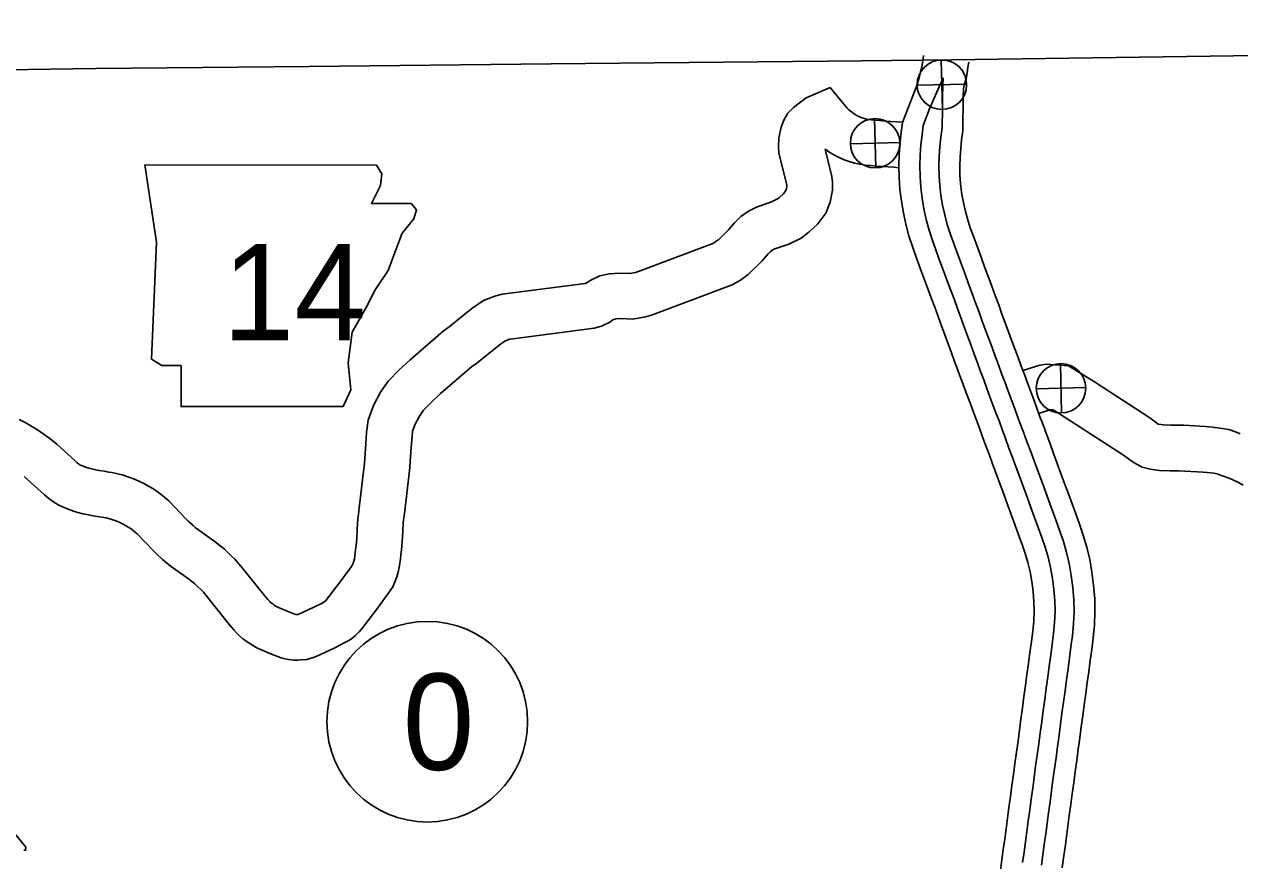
# Model space of a CAD drawing. Extents: x -939622 to -934245, y 1383184 to 1385301.
# Drawn here: x -935256.22 to -935232.24, y 1384356.16 to 1384372.67 of the extents above; entities that cross this region are included whole.
import ezdxf

# ---------------------------------------------------------------- set-up
doc = ezdxf.new("R2010")
doc.units = 0
for name, color, linetype in [('Level 1', 7, 'Continuous'), ('Level 10', 7, 'Continuous'), ('Level 15', 7, 'Continuous'), ('Level 21', 7, 'Continuous'), ('Level 26', 7, 'Continuous'), ('Level 27', 7, 'Continuous'), ('Level 9', 7, 'Continuous')]:
    doc.layers.add(name, color=color, linetype=linetype)

msp = doc.modelspace()

# ---------------------------------------------------------------- linework, layer by layer
at = {"layer": 'Level 1'}
for points in [[(-935195.478, 1384372.669), (-935200.521, 1384372.57), (-935206.482, 1384372.44), (-935214.389, 1384372.317), (-935222.288, 1384372.169), (-935230.046, 1384372.082), (-935237.929, 1384371.965), (-935239.703, 1384371.947)], [(-935250.604, 1384371.837), (-935254.809, 1384371.799), (-935262.841, 1384371.679), (-935270.785, 1384371.532), (-935278.66, 1384371.426)], [(-935239.703, 1384371.947), (-935245.825, 1384371.886), (-935250.604, 1384371.837)]]:
    msp.add_lwpolyline(points, dxfattribs=at)
at = {"layer": 'Level 10'}
for points in [[(-935240.322, 1384371.42), (-935240.797, 1384371.22), (-935241.043, 1384371.026), (-935241.154, 1384370.911), (-935241.237, 1384370.773), (-935241.289, 1384370.641), (-935241.335, 1384370.429), (-935241.344, 1384370.248), (-935241.332, 1384370.133), (-935241.177, 1384369.496), (-935241.175, 1384369.485), (-935241.175, 1384369.471), (-935241.185, 1384369.418), (-935241.198, 1384369.388), (-935241.245, 1384369.325), (-935241.323, 1384369.25), (-935241.362, 1384369.221), (-935241.481, 1384369.164), (-935241.772, 1384369.062), (-935241.931, 1384368.979), (-935242.082, 1384368.874), (-935242.206, 1384368.752), (-935242.325, 1384368.611), (-935242.519, 1384368.422), (-935242.58, 1384368.378), (-935242.639, 1384368.344), (-935244.125, 1384367.781), (-935244.163, 1384367.771), (-935244.274, 1384367.752), (-935244.466, 1384367.759), (-935244.676, 1384367.746), (-935244.863, 1384367.705), (-935245.041, 1384367.621), (-935245.118, 1384367.572), (-935245.154, 1384367.554), (-935246.789, 1384367.341), (-935246.918, 1384367.311), (-935247.163, 1384367.214), (-935247.39, 1384367.061), (-935247.837, 1384366.697), (-935247.953, 1384366.614), (-935248.609, 1384366.048), (-935248.821, 1384365.849), (-935249.04, 1384365.625), (-935249.189, 1384365.406), (-935249.33, 1384365.146), (-935249.436, 1384364.857)], [(-935240.322, 1384371.42), (-935240.053, 1384371.09), (-935240.021, 1384371.052), (-935239.987, 1384371.015), (-935239.954, 1384370.983), (-935239.921, 1384370.955), (-935239.884, 1384370.927), (-935239.84, 1384370.897), (-935239.795, 1384370.87), (-935239.755, 1384370.849), (-935239.713, 1384370.831), (-935239.669, 1384370.815), (-935239.626, 1384370.803), (-935239.574, 1384370.792), (-935239.513, 1384370.782), (-935239.437, 1384370.774), (-935239.339, 1384370.767), (-935239.232, 1384370.758), (-935239.124, 1384370.75), (-935239.007, 1384370.744), (-935238.89, 1384370.735)], [(-935240.423, 1384370.205), (-935240.291, 1384369.665), (-935240.276, 1384369.553), (-935240.274, 1384369.392), (-935240.319, 1384369.156), (-935240.41, 1384368.939), (-935240.567, 1384368.728), (-935240.74, 1384368.562), (-935240.893, 1384368.447), (-935241.137, 1384368.33), (-935241.414, 1384368.234), (-935241.463, 1384368.208), (-935241.505, 1384368.179), (-935241.546, 1384368.139), (-935241.665, 1384367.997), (-935241.939, 1384367.731), (-935242.091, 1384367.621), (-935242.252, 1384367.528), (-935243.843, 1384366.926), (-935243.964, 1384366.892), (-935244.214, 1384366.848), (-935244.455, 1384366.858), (-935244.551, 1384366.852), (-935244.572, 1384366.847), (-935244.606, 1384366.832), (-935244.669, 1384366.791), (-935244.831, 1384366.708), (-935244.98, 1384366.669), (-935246.627, 1384366.455), (-935246.647, 1384366.45), (-935246.742, 1384366.412), (-935246.853, 1384366.337), (-935247.289, 1384365.982), (-935247.396, 1384365.906), (-935248.007, 1384365.379), (-935248.191, 1384365.206), (-935248.341, 1384365.052), (-935248.42, 1384364.936), (-935248.507, 1384364.775), (-935248.558, 1384364.638)], [(-935240.423, 1384370.205), (-935240.326, 1384370.14), (-935240.238, 1384370.086), (-935240.143, 1384370.036), (-935240.045, 1384369.994), (-935239.945, 1384369.958), (-935239.843, 1384369.929), (-935239.74, 1384369.907), (-935239.631, 1384369.889), (-935239.518, 1384369.878), (-935239.41, 1384369.87), (-935239.3, 1384369.861), (-935239.18, 1384369.852), (-935239.065, 1384369.846), (-935238.965, 1384369.838)], [(-935236.52, 1384365.832), (-935236.185, 1384365.941), (-935236.056, 1384365.959), (-935235.617, 1384365.924)], [(-935235.617, 1384365.924), (-935235.109, 1384365.609), (-935234.019, 1384364.899), (-935233.913, 1384364.819), (-935233.853, 1384364.778), (-935233.846, 1384364.775), (-935233.747, 1384364.761), (-935233.602, 1384364.757), (-935233.345, 1384364.755), (-935232.921, 1384364.732), (-935232.778, 1384364.714), (-935232.635, 1384364.699), (-935232.456, 1384364.669), (-935232.328, 1384364.622), (-935232.232, 1384364.586)], [(-935236.207, 1384364.988), (-935235.989, 1384365.059), (-935235.974, 1384365.059), (-935235.948, 1384365.058), (-935235.923, 1384365.055)], [(-935235.923, 1384365.055), (-935235.591, 1384364.85), (-935234.536, 1384364.162), (-935234.438, 1384364.088), (-935234.323, 1384364.01), (-935234.167, 1384363.924), (-935234.009, 1384363.889), (-935233.822, 1384363.863), (-935233.618, 1384363.857), (-935233.444, 1384363.856), (-935232.961, 1384363.83), (-935232.882, 1384363.82), (-935232.755, 1384363.807), (-935232.688, 1384363.796), (-935232.641, 1384363.778), (-935232.545, 1384363.743), (-935232.402, 1384363.689), (-935232.282, 1384363.63), (-935232.175, 1384363.574)], [(-935255.578, 1384364.379), (-935255.716, 1384364.492), (-935255.825, 1384364.571), (-935255.959, 1384364.661), (-935256.087, 1384364.741), (-935256.204, 1384364.808), (-935256.321, 1384364.87)], [(-935249.436, 1384364.857), (-935249.455, 1384364.711), (-935249.465, 1384364.616), (-935249.484, 1384364.38), (-935249.503, 1384364.103), (-935249.51, 1384364), (-935249.527, 1384363.839), (-935249.611, 1384363.127), (-935249.629, 1384362.995), (-935249.639, 1384362.911), (-935249.651, 1384362.704), (-935249.66, 1384362.521), (-935249.675, 1384362.381), (-935249.682, 1384362.299), (-935249.691, 1384362.233), (-935249.701, 1384362.166), (-935249.708, 1384362.118), (-935249.719, 1384362.071), (-935249.73, 1384362.029), (-935249.735, 1384362.015), (-935249.736, 1384362.013), (-935249.779, 1384361.949), (-935249.822, 1384361.89), (-935249.987, 1384361.664), (-935250.27, 1384361.293), (-935250.28, 1384361.281), (-935250.283, 1384361.279), (-935250.301, 1384361.268), (-935250.331, 1384361.25), (-935250.492, 1384361.167), (-935250.741, 1384361.05), (-935250.802, 1384361.024), (-935250.812, 1384361.021), (-935250.82, 1384361.019), (-935250.82, 1384361.019), (-935250.835, 1384361.019), (-935250.854, 1384361.019), (-935250.861, 1384361.02), (-935250.879, 1384361.025), (-935250.969, 1384361.058), (-935251.033, 1384361.084), (-935251.127, 1384361.123), (-935251.191, 1384361.151), (-935251.228, 1384361.168), (-935251.26, 1384361.186), (-935251.287, 1384361.202), (-935251.319, 1384361.226), (-935251.349, 1384361.248), (-935251.36, 1384361.257), (-935251.376, 1384361.273), (-935251.415, 1384361.316), (-935251.482, 1384361.392), (-935251.947, 1384361.972), (-935252.066, 1384362.108)], [(-935248.558, 1384364.638), (-935248.569, 1384364.532), (-935248.587, 1384364.315), (-935248.605, 1384364.042), (-935248.613, 1384363.921), (-935248.632, 1384363.739), (-935248.719, 1384363.013), (-935248.737, 1384362.88), (-935248.742, 1384362.834), (-935248.752, 1384362.656), (-935248.763, 1384362.45), (-935248.779, 1384362.294), (-935248.788, 1384362.2), (-935248.8, 1384362.11), (-935248.811, 1384362.031), (-935248.824, 1384361.949), (-935248.844, 1384361.856), (-935248.869, 1384361.763), (-935248.901, 1384361.673), (-935248.951, 1384361.567), (-935249.041, 1384361.433), (-935249.095, 1384361.359), (-935249.266, 1384361.125), (-935249.568, 1384360.731), (-935249.616, 1384360.673), (-935249.683, 1384360.606), (-935249.767, 1384360.54), (-935249.83, 1384360.501), (-935249.894, 1384360.463), (-935250.095, 1384360.36), (-935250.373, 1384360.228), (-935250.493, 1384360.178), (-935250.563, 1384360.156), (-935250.648, 1384360.133), (-935250.75, 1384360.121), (-935250.826, 1384360.118), (-935250.911, 1384360.12), (-935250.997, 1384360.129), (-935251.07, 1384360.145), (-935251.15, 1384360.166), (-935251.29, 1384360.217), (-935251.375, 1384360.251), (-935251.479, 1384360.295), (-935251.561, 1384360.33), (-935251.642, 1384360.368), (-935251.716, 1384360.41), (-935251.785, 1384360.452), (-935251.846, 1384360.496), (-935251.906, 1384360.539), (-935251.975, 1384360.598), (-935252.03, 1384360.654), (-935252.085, 1384360.714), (-935252.172, 1384360.814), (-935252.686, 1384361.456)], [(-935252.482, 1384362.473), (-935252.801, 1384362.7), (-935252.848, 1384362.737), (-935252.89, 1384362.773), (-935252.993, 1384362.87), (-935253.026, 1384362.903), (-935253.367, 1384363.261), (-935253.445, 1384363.33), (-935253.516, 1384363.387), (-935253.599, 1384363.448), (-935253.685, 1384363.503), (-935253.768, 1384363.552), (-935253.85, 1384363.597), (-935253.946, 1384363.646), (-935254.044, 1384363.69), (-935254.154, 1384363.732), (-935254.291, 1384363.776), (-935254.406, 1384363.804), (-935254.491, 1384363.822), (-935254.552, 1384363.831), (-935254.645, 1384363.845), (-935254.744, 1384363.86), (-935254.809, 1384363.872), (-935254.862, 1384363.884), (-935254.92, 1384363.898), (-935254.965, 1384363.912), (-935255.014, 1384363.929), (-935255.068, 1384363.951), (-935255.108, 1384363.969), (-935255.14, 1384363.988), (-935255.177, 1384364.015), (-935255.224, 1384364.055), (-935255.578, 1384364.379)], [(-935253.023, 1384361.753), (-935253.341, 1384361.98), (-935253.422, 1384362.043), (-935253.492, 1384362.104), (-935253.619, 1384362.223), (-935253.671, 1384362.275), (-935253.991, 1384362.612), (-935254.023, 1384362.64), (-935254.063, 1384362.672), (-935254.111, 1384362.708), (-935254.157, 1384362.737), (-935254.212, 1384362.769), (-935254.271, 1384362.801), (-935254.335, 1384362.834), (-935254.391, 1384362.859), (-935254.452, 1384362.883), (-935254.533, 1384362.909), (-935254.606, 1384362.926), (-935254.652, 1384362.936), (-935254.685, 1384362.941), (-935254.781, 1384362.955), (-935254.893, 1384362.973), (-935254.984, 1384362.989), (-935255.062, 1384363.006), (-935255.16, 1384363.03), (-935255.251, 1384363.058), (-935255.333, 1384363.088), (-935255.421, 1384363.123), (-935255.527, 1384363.171), (-935255.636, 1384363.237), (-935255.735, 1384363.308), (-935255.821, 1384363.381), (-935256.218, 1384363.745)], [(-935252.482, 1384362.473), (-935252.27, 1384362.305), (-935252.13, 1384362.17), (-935252.066, 1384362.108)], [(-935253.023, 1384361.753), (-935252.863, 1384361.627), (-935252.686, 1384361.456)]]:
    msp.add_lwpolyline(points, dxfattribs=at)
at = {"layer": 'Level 15'}
for points in [[(-935238.479, 1384372.05), (-935238.487, 1384371.992), (-935238.5, 1384371.908), (-935238.515, 1384371.819), (-935238.539, 1384371.733)], [(-935236.586, 1384358.738), (-935236.558, 1384358.954), (-935236.53, 1384359.176), (-935236.499, 1384359.399), (-935236.469, 1384359.618), (-935236.439, 1384359.836), (-935236.409, 1384360.053), (-935236.38, 1384360.267), (-935236.352, 1384360.483), (-935236.325, 1384360.692), (-935236.306, 1384360.888), (-935236.298, 1384361.078), (-935236.303, 1384361.271), (-935236.318, 1384361.471), (-935236.343, 1384361.67), (-935236.378, 1384361.862), (-935236.421, 1384362.045), (-935236.472, 1384362.221), (-935236.533, 1384362.401), (-935236.604, 1384362.593), (-935236.677, 1384362.793), (-935236.749, 1384362.991), (-935236.823, 1384363.192), (-935236.896, 1384363.391), (-935236.967, 1384363.585), (-935237.038, 1384363.779), (-935237.11, 1384363.971), (-935237.181, 1384364.161), (-935237.249, 1384364.347), (-935237.315, 1384364.526), (-935237.378, 1384364.695), (-935237.438, 1384364.857), (-935237.497, 1384365.015), (-935237.556, 1384365.174), (-935237.616, 1384365.338), (-935237.679, 1384365.507), (-935237.741, 1384365.676), (-935237.802, 1384365.842), (-935237.866, 1384366.011), (-935237.93, 1384366.184), (-935237.995, 1384366.36), (-935238.06, 1384366.538), (-935238.125, 1384366.717), (-935238.191, 1384366.9), (-935238.259, 1384367.083), (-935238.329, 1384367.271), (-935238.4, 1384367.464), (-935238.472, 1384367.658), (-935238.543, 1384367.854), (-935238.617, 1384368.053), (-935238.694, 1384368.265), (-935238.767, 1384368.491), (-935238.829, 1384368.723), (-935238.877, 1384368.95), (-935238.915, 1384369.177), (-935238.945, 1384369.409), (-935238.961, 1384369.644), (-935238.966, 1384369.877), (-935238.959, 1384370.107), (-935238.942, 1384370.326), (-935238.919, 1384370.539), (-935238.892, 1384370.728), (-935238.615, 1384371.461), (-935238.568, 1384371.613), (-935238.539, 1384371.733)], [(-935237.588, 1384371.923), (-935237.597, 1384371.858), (-935237.612, 1384371.765), (-935237.634, 1384371.626), (-935237.671, 1384371.494)], [(-935236.177, 1384358.685), (-935236.149, 1384358.901), (-935236.121, 1384359.121), (-935236.09, 1384359.342), (-935236.06, 1384359.563), (-935236.031, 1384359.781), (-935236.001, 1384359.996), (-935235.971, 1384360.213), (-935235.943, 1384360.43), (-935235.915, 1384360.646), (-935235.894, 1384360.86), (-935235.885, 1384361.074), (-935235.891, 1384361.292), (-935235.908, 1384361.513), (-935235.935, 1384361.732), (-935235.974, 1384361.946), (-935236.021, 1384362.15), (-935236.079, 1384362.346), (-935236.145, 1384362.539), (-935236.217, 1384362.735), (-935236.289, 1384362.934), (-935236.362, 1384363.133), (-935236.435, 1384363.334), (-935236.508, 1384363.533), (-935236.58, 1384363.728), (-935236.652, 1384363.922), (-935236.723, 1384364.115), (-935236.794, 1384364.304), (-935236.862, 1384364.49), (-935236.928, 1384364.669), (-935236.991, 1384364.839), (-935237.052, 1384365.001), (-935237.11, 1384365.158), (-935237.169, 1384365.318), (-935237.23, 1384365.481), (-935237.292, 1384365.649), (-935237.354, 1384365.818), (-935237.416, 1384365.986), (-935237.48, 1384366.156), (-935237.543, 1384366.327), (-935237.608, 1384366.502), (-935237.672, 1384366.679), (-935237.737, 1384366.858), (-935237.804, 1384367.041), (-935237.872, 1384367.227), (-935237.942, 1384367.415), (-935238.013, 1384367.606), (-935238.085, 1384367.8), (-935238.156, 1384367.996), (-935238.23, 1384368.195), (-935238.304, 1384368.399), (-935238.371, 1384368.608), (-935238.427, 1384368.818), (-935238.471, 1384369.027), (-935238.507, 1384369.237), (-935238.534, 1384369.45), (-935238.549, 1384369.663), (-935238.553, 1384369.875), (-935238.547, 1384370.085), (-935238.531, 1384370.288), (-935238.51, 1384370.488), (-935238.484, 1384370.67), (-935238.36, 1384370.997), (-935238.222, 1384371.316), (-935238.144, 1384371.496), (-935238.095, 1384371.611)], [(-935235.805, 1384358.638), (-935235.777, 1384358.854), (-935235.749, 1384359.072), (-935235.719, 1384359.291), (-935235.688, 1384359.512), (-935235.659, 1384359.73), (-935235.629, 1384359.945), (-935235.599, 1384360.163), (-935235.571, 1384360.382), (-935235.542, 1384360.604), (-935235.52, 1384360.834), (-935235.51, 1384361.071), (-935235.516, 1384361.311), (-935235.535, 1384361.551), (-935235.565, 1384361.789), (-935235.606, 1384362.022), (-935235.659, 1384362.245), (-935235.721, 1384362.459), (-935235.791, 1384362.665), (-935235.865, 1384362.864), (-935235.937, 1384363.062), (-935236.01, 1384363.262), (-935236.083, 1384363.463), (-935236.156, 1384363.662), (-935236.228, 1384363.857), (-935236.3, 1384364.052), (-935236.372, 1384364.246), (-935236.442, 1384364.434), (-935236.51, 1384364.619), (-935236.577, 1384364.799), (-935236.64, 1384364.969), (-935236.7, 1384365.131), (-935236.758, 1384365.288), (-935236.817, 1384365.448), (-935236.878, 1384365.611), (-935236.94, 1384365.778), (-935237.002, 1384365.948), (-935237.065, 1384366.117), (-935237.128, 1384366.287), (-935237.192, 1384366.457), (-935237.255, 1384366.631), (-935237.32, 1384366.807), (-935237.385, 1384366.987), (-935237.452, 1384367.171), (-935237.521, 1384367.357), (-935237.591, 1384367.545), (-935237.661, 1384367.736), (-935237.732, 1384367.929), (-935237.805, 1384368.126), (-935237.878, 1384368.324), (-935237.949, 1384368.521), (-935238.011, 1384368.714), (-935238.062, 1384368.905), (-935238.103, 1384369.098), (-935238.136, 1384369.292), (-935238.161, 1384369.486), (-935238.174, 1384369.68), (-935238.178, 1384369.873), (-935238.172, 1384370.065), (-935238.158, 1384370.254), (-935238.138, 1384370.441), (-935238.112, 1384370.623), (-935238.109, 1384371.004), (-935238.107, 1384371.242), (-935238.097, 1384371.444), (-935238.095, 1384371.611)], [(-935235.396, 1384358.586), (-935235.368, 1384358.801), (-935235.34, 1384359.017), (-935235.31, 1384359.235), (-935235.28, 1384359.457), (-935235.25, 1384359.674), (-935235.221, 1384359.888), (-935235.19, 1384360.108), (-935235.162, 1384360.329), (-935235.132, 1384360.558), (-935235.108, 1384360.805), (-935235.098, 1384361.068), (-935235.104, 1384361.332), (-935235.124, 1384361.593), (-935235.157, 1384361.851), (-935235.202, 1384362.105), (-935235.259, 1384362.35), (-935235.328, 1384362.584), (-935235.403, 1384362.803), (-935235.478, 1384363.006), (-935235.549, 1384363.203), (-935235.622, 1384363.403), (-935235.696, 1384363.605), (-935235.769, 1384363.804), (-935235.841, 1384363.999), (-935235.913, 1384364.195), (-935235.985, 1384364.389), (-935236.055, 1384364.578), (-935236.123, 1384364.762), (-935236.19, 1384364.942), (-935236.253, 1384365.113), (-935236.313, 1384365.275), (-935236.371, 1384365.431), (-935236.43, 1384365.592), (-935236.491, 1384365.755), (-935236.553, 1384365.921), (-935236.615, 1384366.09), (-935236.678, 1384366.262), (-935236.742, 1384366.432), (-935236.805, 1384366.6), (-935236.868, 1384366.773), (-935236.932, 1384366.948), (-935236.997, 1384367.128), (-935237.065, 1384367.313), (-935237.134, 1384367.5), (-935237.204, 1384367.689), (-935237.274, 1384367.878), (-935237.345, 1384368.071), (-935237.417, 1384368.269), (-935237.49, 1384368.466), (-935237.559, 1384368.654), (-935237.615, 1384368.83), (-935237.661, 1384369.001), (-935237.698, 1384369.175), (-935237.728, 1384369.353), (-935237.75, 1384369.526), (-935237.762, 1384369.698), (-935237.765, 1384369.871), (-935237.76, 1384370.044), (-935237.747, 1384370.216), (-935237.728, 1384370.39), (-935237.704, 1384370.565), (-935237.698, 1384371.229), (-935237.691, 1384371.392), (-935237.671, 1384371.494)], [(-935236.961, 1384355.972), (-935236.934, 1384356.176), (-935236.906, 1384356.379), (-935236.878, 1384356.584), (-935236.851, 1384356.79), (-935236.823, 1384356.999), (-935236.794, 1384357.21), (-935236.765, 1384357.426), (-935236.736, 1384357.643), (-935236.706, 1384357.859), (-935236.676, 1384358.077), (-935236.647, 1384358.298), (-935236.616, 1384358.521), (-935236.585, 1384358.742)], [(-935236.525, 1384356.121), (-935236.498, 1384356.324), (-935236.47, 1384356.529), (-935236.442, 1384356.735), (-935236.414, 1384356.944), (-935236.385, 1384357.155), (-935236.357, 1384357.37), (-935236.327, 1384357.587), (-935236.297, 1384357.803), (-935236.268, 1384358.022), (-935236.238, 1384358.243), (-935236.207, 1384358.465), (-935236.177, 1384358.685)], [(-935236.153, 1384356.071), (-935236.126, 1384356.273), (-935236.098, 1384356.478), (-935236.07, 1384356.686), (-935236.042, 1384356.894), (-935236.014, 1384357.105), (-935235.985, 1384357.32), (-935235.955, 1384357.536), (-935235.926, 1384357.752), (-935235.896, 1384357.972), (-935235.866, 1384358.192), (-935235.836, 1384358.414), (-935235.805, 1384358.634)], [(-935235.744, 1384356.017), (-935235.717, 1384356.218), (-935235.689, 1384356.423), (-935235.661, 1384356.631), (-935235.633, 1384356.839), (-935235.605, 1384357.05), (-935235.576, 1384357.265), (-935235.547, 1384357.479), (-935235.517, 1384357.696), (-935235.487, 1384357.916), (-935235.458, 1384358.137), (-935235.427, 1384358.357), (-935235.397, 1384358.577)]]:
    msp.add_lwpolyline(points, dxfattribs=at)
at = {"layer": 'Level 21'}
msp.add_lwpolyline([(-935253.838, 1384369.892), (-935253.609, 1384368.369), (-935253.711, 1384366.06), (-935253.508, 1384365.933), (-935253.127, 1384365.933), (-935253.127, 1384365.121), (-935249.93, 1384365.121), (-935249.777, 1384365.451), (-935249.828, 1384365.984), (-935249.752, 1384366.593), (-935249.473, 1384367.075), (-935249.295, 1384367.43), (-935249.041, 1384367.811), (-935248.889, 1384368.217), (-935248.762, 1384368.547), (-935248.534, 1384368.826), (-935248.483, 1384369.004), (-935248.585, 1384369.131), (-935249.371, 1384369.131), (-935249.194, 1384369.486), (-935249.168, 1384369.714), (-935249.274, 1384369.89)], close=True, dxfattribs=at)
at = {"layer": 'Level 26'}
for p, q in [((-935238.107, 1384370.987), (-935238.13, 1384371.963)), ((-935238.606, 1384371.464), (-935237.63, 1384371.486)), ((-935239.424, 1384369.833), (-935239.447, 1384370.809)), ((-935239.924, 1384370.31), (-935238.947, 1384370.332)), ((-935235.757, 1384364.996), (-935235.779, 1384365.973)), ((-935236.256, 1384365.473), (-935235.28, 1384365.496))]:
    msp.add_line(p, q, dxfattribs=at)
for centre in [(-935238.118, 1384371.475), (-935239.435, 1384370.321), (-935235.768, 1384365.484)]:
    msp.add_circle(centre, 0.488, dxfattribs=at)
at = {"layer": 'Level 27'}
msp.add_circle((-935248.269, 1384358.902), 1.98, dxfattribs=at)
at = {"layer": 'Level 9'}
msp.add_lwpolyline([(-935256.227, 1384356.366), (-935256.194, 1384356.364), (-935256.188, 1384356.427), (-935256.383, 1384356.669)], dxfattribs=at)

# ---------------------------------------------------------------- texts
at = {"layer": 'Level 21'}
msp.add_text('14', height=1.9008, dxfattribs=at).set_placement((-935252.306, 1384366.432))
at = {"layer": 'Level 27'}
msp.add_text('0', height=1.901, dxfattribs=at).set_placement((-935248.754, 1384357.951))

doc.saveas('drawing.dxf')
